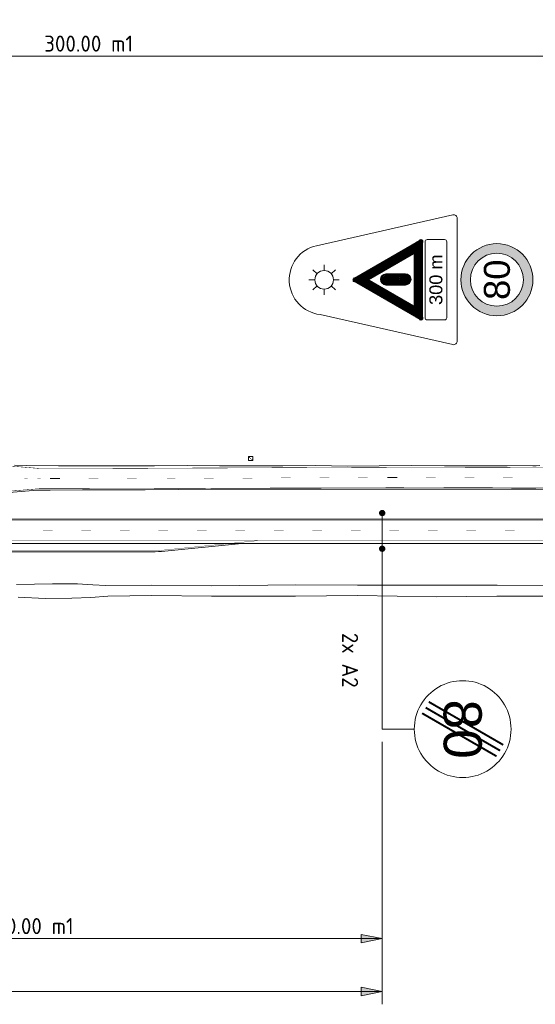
# Model space of a CAD drawing. Header units: metres. Extents: x -699 to 2316, y -1199 to 781.
# Tile 591 of 593: x 1439 to 1600, y 133 to 440. Entities that reach past the tile are written whole.
import ezdxf
from ezdxf.enums import TextEntityAlignment as Align

# ---------------------------------------------------------------- set-up
doc = ezdxf.new("R2010")
doc.units = ezdxf.units.M
doc.header["$PDMODE"] = 1
for name, color, linetype, lineweight in [('B-WA-VH-VERHARDING-G', 252, 'Continuous', 18), ('B-WA-VW-MARKERING-G', 7, 'Continuous', 18), ('B-WA-VW-VERKEERSTEKEN_BORD-G', 7, 'Continuous', 18), ('X-XX-AL-M', 7, 'Continuous', 18), ('X-XX-AL-T25', 7, 'Continuous', 25)]:
    doc.layers.add(name, color=color, linetype=linetype, lineweight=lineweight)
for name, color, linetype, lineweight, true_color in [('N-WA-VW-VERKEERSTEKEN_GEEL', 7, 'Continuous', 5, 0xf7b500), ('N-WA-VW-VERKEERSTEKEN_GRIJS_A', 7, 'Continuous', 5, 0x8e9291), ('N-WA-VW-VERKEERSTEKEN_GROEN', 7, 'Continuous', 5, 0x008351), ('N-WA-VW-VERKEERSTEKEN_ROOD', 7, 'Continuous', 5, 0xbb1e10), ('N-WA-VW-VERKEERSTEKEN_ZWART', 7, 'Continuous', 5, 0x2a292a)]:
    doc.layers.add(name, color=color, linetype=linetype, lineweight=lineweight, true_color=true_color)
doc.styles.add('borden', font='arial.ttf')
doc.styles.add('NLCS-ISO', font='NLCS-ISO.ttf')
doc.styles.add('NLCS-ISO Standaard', font='NLCS-ISO.ttf')
doc.dimstyles.new('NLCS-M2000-T25-Pijl-A', dxfattribs={"dimtxt": 5, "dimasz": 3.75, "dimexe": 4, "dimexo": 4, "dimgap": 1.4, "dimtad": 1, "dimlfac": -1, "dimzin": 0, "dimdsep": 46, "dimtxsty": 'NLCS-ISO Standaard', "dimblk": 'Pijl', "dimblk1": 'Pijl', "dimblk2": 'Pijl', "dimcen": 2.5, "dimdle": 2, "dimclrd": 256, "dimclre": 256, "dimclrt": 256, "dimadec": 0, "dimazin": 0, "dimtfac": 1, "dimtofl": 0, "dimtmove": 0, "dimatfit": 3, "dimldrblk": 'Pijl', "dimfxl": 1, "dimtolj": 1, "dimtzin": 0, "dimlwd": 18, "dimlwe": 18, "dimarcsym": 0})

# ---------------------------------------------------------------- blocks, each defined once
blk = doc.blocks.new('vl_bus')
blk.add_lwpolyline([(0.88, 0), (0, 0), (0, 0.88), (0.88, 0.88)], close=True)
at = {"const_width": 0.0938}
for points in [[(0.26, 0.2, 1), (0.16, 0.2, 1)], [(0.49, 0.44, 1), (0.39, 0.44, 1)], [(0.72, 0.68, 1), (0.62, 0.68, 1)]]:
    blk.add_lwpolyline(points, format="xyb", close=True, dxfattribs=at)
blk = doc.blocks.new('Pijl')
h = blk.add_hatch(color=256)
h.paths.add_polyline_path([(0, 0), (-1.75, 0.352), (-1.75, 0)])
h.paths.add_polyline_path([(-1.75, 0), (-1.75, -0.352), (0, 0)])
for p, q in [((-1.902, 0), (0, 0)), ((0, 0), (-1.75, 0.352)), ((-1.75, 0.352), (-1.75, -0.352)), ((0, 0), (-1.75, -0.352))]:
    blk.add_line(p, q)
blk = doc.blocks.new('*D96')
at = {"layer": 'Defpoints', "color": 0, "transparency": 16777216}
for p in [(1610.77, 428.6), (1610.77, 358.96), (1310.77, 338.96)]:
    blk.add_point(p, dxfattribs=at)
at = {"layer": 'X-XX-AL-M', "lineweight": 18, "transparency": 16777216}
for p, q in [((1310.77, 342.96), (1310.77, 432.6)), ((1610.77, 362.96), (1610.77, 432.6)), ((1314.52, 428.6), (1607.02, 428.6))]:
    blk.add_line(p, q, dxfattribs=at)
at = {"layer": 'X-XX-AL-M', "lineweight": 18, "transparency": 16777216, "xscale": 3.75, "yscale": 3.75, "zscale": 3.75, "rotation": 180}
blk.add_blockref('Pijl', (1310.77, 428.6), dxfattribs=at)
at = {"layer": 'X-XX-AL-M', "lineweight": 18, "transparency": 16777216, "xscale": 3.75, "yscale": 3.75, "zscale": 3.75}
blk.add_blockref('Pijl', (1610.77, 428.6), dxfattribs=at)
at = {"layer": 'X-XX-AL-M', "transparency": 16777216, "insert": (1460.77, 432.5), "char_height": 5, "attachment_point": 5, "style": 'NLCS-ISO Standaard'}
blk.add_mtext('\\A1;300.00 m1', dxfattribs=at)
blk = doc.blocks.new('*D101')
at = {"layer": 'Defpoints', "color": 0, "transparency": 16777216}
for p in [(1252.28, 238.98), (1552.28, 218.98), (1552.28, 137.27)]:
    blk.add_point(p, dxfattribs=at)
at = {"layer": 'X-XX-AL-M', "lineweight": 18, "transparency": 16777216}
for p, q in [((1252.28, 234.98), (1252.28, 133.27)), ((1552.28, 214.98), (1552.28, 133.27)), ((1256.03, 137.27), (1548.53, 137.27))]:
    blk.add_line(p, q, dxfattribs=at)
at = {"layer": 'X-XX-AL-M', "lineweight": 18, "transparency": 16777216, "xscale": 3.75, "yscale": 3.75, "zscale": 3.75, "rotation": 180}
blk.add_blockref('Pijl', (1252.28, 137.27), dxfattribs=at)
at = {"layer": 'X-XX-AL-M', "lineweight": 18, "transparency": 16777216, "xscale": 3.75, "yscale": 3.75, "zscale": 3.75}
blk.add_blockref('Pijl', (1552.28, 137.27), dxfattribs=at)
at = {"layer": 'X-XX-AL-M', "transparency": 16777216, "insert": (1402.28, 141.17), "char_height": 5, "attachment_point": 5, "style": 'NLCS-ISO Standaard'}
blk.add_mtext('\\A1;300.00 m1', dxfattribs=at)
blk = doc.blocks.new('*D102')
at = {"layer": 'Defpoints', "color": 0, "transparency": 16777216}
for p in [(1332.28, 218.98), (1552.28, 218.98), (1552.28, 153.72)]:
    blk.add_point(p, dxfattribs=at)
at = {"layer": 'X-XX-AL-M', "lineweight": 18, "transparency": 16777216}
for p, q in [((1332.28, 214.98), (1332.28, 149.72)), ((1552.28, 214.98), (1552.28, 149.72)), ((1336.03, 153.72), (1548.53, 153.72))]:
    blk.add_line(p, q, dxfattribs=at)
at = {"layer": 'X-XX-AL-M', "lineweight": 18, "transparency": 16777216, "xscale": 3.75, "yscale": 3.75, "zscale": 3.75, "rotation": 180}
blk.add_blockref('Pijl', (1332.28, 153.72), dxfattribs=at)
at = {"layer": 'X-XX-AL-M', "lineweight": 18, "transparency": 16777216, "xscale": 3.75, "yscale": 3.75, "zscale": 3.75}
blk.add_blockref('Pijl', (1552.28, 153.72), dxfattribs=at)
at = {"layer": 'X-XX-AL-M', "transparency": 16777216, "insert": (1442.28, 157.62), "char_height": 5, "attachment_point": 5, "style": 'NLCS-ISO Standaard'}
blk.add_mtext('\\A1;220.00 m1', dxfattribs=at)

msp = doc.modelspace()

# ---------------------------------------------------------------- hatches: boundary and pattern name
at = {"layer": 'B-WA-VW-VERKEERSTEKEN_BORD-G'}
h = msp.add_hatch(color=256, dxfattribs=at)
edge = h.paths.add_edge_path()
edge.add_arc((1552.28, 286.2796), 1, 226.298352, 586.298352)
h = msp.add_hatch(color=256, dxfattribs=at)
edge = h.paths.add_edge_path()
edge.add_arc((1552.28, 275.1635), 1, 226.298352, 586.298352)
at = {"layer": 'N-WA-VW-VERKEERSTEKEN_ROOD'}
h = msp.add_hatch(color=256, dxfattribs=at)
edge = h.paths.add_edge_path()
edge.add_arc((1588.0331, 358.961), 11.2324, 0, 360)
edge = h.paths.add_edge_path(flags=17)
edge.add_arc((1588.0331, 358.961), 8.2475, 0, 360)

# ---------------------------------------------------------------- linework, layer by layer
at = {"layer": 'B-WA-VH-VERHARDING-G', "flags": 128}
for points in [[(1444.7529, 293.431), (1405.7844, 290.2416), (1292.9633, 290.3147)], [(1292.9613, 284.3347), (1773.8025, 284.3347)], [(1773.8025, 276.8347), (1324.7222, 276.8347)]]:
    msp.add_lwpolyline(points, dxfattribs=at)
msp.add_lwpolyline([(1508.4934, 276.8347), (1484.4785, 274.4332, -0.02492232), (1480.4984, 274.2347), (1392.4934, 274.2347, 0.06820824), (1381.7312, 272.7597, -0.06820824), (1370.969, 271.2847)], format="xyb", dxfattribs=at)
at = {"layer": 'B-WA-VH-VERHARDING-G'}
for points in [[(1601.4107, 301.0643, -1.907), (1591.2663, 301.024, -1.924), (1581.059, 300.9815, -1.934), (1571.7332, 301.0219, -1.935), (1561.5244, 301.043, -1.886), (1551.3496, 300.9694, -1.912), (1541.3946, 300.9334, -1.927), (1531.593, 301.0578, -1.899), (1521.3235, 301.0139, -1.899), (1511.5884, 301.0139, -1.88), (1501.538, 301.0068, -1.856), (1491.5491, 301.064, -1.853), (1481.3417, 301.0215, -1.85), (1471.3564, 300.9522, -1.851), (1461.2727, 301.0392, -1.845), (1451.3481, 301.0349, -1.848), (1441.4173, 301.121, -1.847), (1437.6232, 301.1948, -1.8416)], [(1672.5915, 293.7304, -1.926), (1588.8184, 293.6905, -1.927), (1588.8184, 293.6905, -1.927), (1588.8184, 293.6905, -1.927), (1588.8184, 293.6905, -1.927), (1588.8184, 293.6905, -1.927), (1588.8184, 293.6905, -1.927), (1588.8184, 293.6905, -1.927), (1588.8184, 293.6905, -1.927), (1588.8184, 293.6905, -1.927), (1588.8184, 293.6905, -1.927), (1588.8184, 293.6905, -1.927), (1588.8184, 293.6905, -1.927), (1578.6725, 293.7123, -1.917), (1568.6836, 293.7696, -1.941), (1558.477, 293.7278, -1.915), (1548.4266, 293.7207, -1.911), (1538.7848, 293.7532, -1.917), (1528.6085, 293.7433, -1.926), (1518.4323, 293.7333, -1.908), (1508.4144, 293.6951, -1.9), (1498.8052, 293.698, -1.843), (1488.8191, 293.6294, -1.9), (1478.3919, 293.5508, -1.913), (1468.7522, 293.5219, -1.916), (1458.8284, 293.5169, -1.897), (1448.7787, 293.4469, -1.911), (1444.7529, 293.431, -1.9006)], [(1438.2522, 264.0765, -2.823), (1449.4955, 264.1899, -2.739), (1457.3095, 264.2609, -2.761), (1462.0209, 263.9079, -2.836), (1466.162, 263.7542, -2.859), (1480.4467, 263.8658, -2.908), (1499.0533, 263.6509, -2.911), (1525.3228, 263.928, -2.968), (1544.5624, 263.869, -2.939), (1569.4605, 263.7967, -2.905), (1588.1314, 263.8662, -2.912), (1616.9916, 263.7423, -2.886)], [(1616.9793, 260.4426, -2.897), (1588.0685, 260.3991, -2.931), (1569.3302, 260.1866, -2.956), (1544.5523, 260.5686, -2.909), (1525.2253, 260.4247, -2.914), (1499.0517, 260.3507, -2.855), (1480.4395, 260.5654, -2.876), (1466.7322, 260.4429, -2.812), (1461.4021, 260.0038, -2.752), (1455.5724, 259.7656, -2.785), (1447.1929, 259.6818, -2.786), (1438.8384, 260.0582, -2.774)]]:
    msp.add_polyline3d(points, dxfattribs=at)
at = {"layer": 'B-WA-VW-MARKERING-G', "color": 252, "const_width": 0.15, "flags": 128}
for points in [[(1445.7753, 300.1406), (1405.7775, 303.4666), (1302.6162, 303.5335)], [(1455.7661, 300.136), (1555.7654, 300.555)], [(1773.8025, 300.6567), (1771.5066, 300.6552), (1761.5065, 300.6761), (1751.5067, 300.68), (1741.507, 300.6536), (1731.5069, 300.6441), (1721.5072, 300.6466), (1711.5064, 300.6625), (1701.5065, 300.646), (1691.5066, 300.6251), (1679.6013, 300.6326), (1669.6015, 300.6089), (1659.6015, 300.5952), (1649.4643, 300.736), (1641.5083, 300.6901), (1631.5082, 300.5547), (1621.498, 300.5506), (1609.4875, 300.5549), (1599.609, 300.6076), (1589.6099, 300.5239), (1579.6098, 300.5433), (1569.609, 300.5621), (1559.6088, 300.554), (1555.7654, 300.555)], [(1455.7661, 300.136), (1445.7661, 300.1414)], [(1455.7806, 293.886), (1445.7806, 293.8914)], [(1555.7802, 294.1734), (1455.7806, 293.886)], [(1555.7802, 294.1734), (1565.6484, 294.1527), (1575.6483, 294.1764), (1585.6479, 294.1767), (1596.024, 294.0745)], [(1596.024, 294.0745), (1605.6484, 294.1526), (1615.6481, 294.2137), (1625.6486, 294.2091), (1635.6483, 294.2065), (1645.648, 294.2026), (1655.6481, 294.2149), (1665.6482, 294.1912), (1670.1532, 294.2735)], [(1304.2908, 277.7097), (1773.8025, 277.7097)]]:
    msp.add_lwpolyline(points, dxfattribs=at)
at = {"layer": 'B-WA-VW-MARKERING-G', "color": 252}
for points in [[(1448.7613, 297.0148), (1451.7613, 297.0132)], [(1553.979, 297.3067), (1556.979, 297.3097)]]:
    msp.add_lwpolyline(points, dxfattribs=at)
at = {"layer": 'B-WA-VW-MARKERING-G', "color": 252, "flags": 128}
msp.add_lwpolyline([(1445.7806, 293.8914, 0.15, 0.15, 0), (1405.7692, 290.6166, 0.15, 0.15, 0), (1292.9635, 290.6897, 0.15, 0.15, 1.00032427), (1292.9613, 283.9597, 0.15, 0.15, 0), (1773.8025, 283.9597, 0.15, 0.15, 0)], format="xyseb", dxfattribs=at)
at = {"layer": 'B-WA-VW-MARKERING-G', "color": 252, "const_width": 0.1, "flags": 128}
msp.add_lwpolyline([(1513.7259, 277.7097), (1484.4437, 274.7815, -0.02492232), (1480.4984, 274.5847), (1392.4934, 274.5847, 0.06820824), (1381.6371, 273.0968, -0.04618088), (1374.4466, 271.7875)], format="xyb", dxfattribs=at)
at = {"layer": 'B-WA-VW-MARKERING-G', "color": 252}
for points in [[(1440.7613, 297.0691), (1440.7613, 296.9691), (1441.7613, 297.0686), (1441.7613, 296.9686)], [(1444.7613, 297.067), (1444.7613, 296.967), (1445.7613, 297.0664), (1445.7613, 296.9664)], [(1448.7613, 297.0648), (1448.7613, 296.9648), (1451.7613, 297.0632), (1451.7613, 296.9632)], [(1460.7611, 297.0759), (1460.7614, 296.9759), (1463.7611, 297.0848), (1463.7614, 296.9848)], [(1472.7611, 297.1116), (1472.7614, 297.0116), (1475.7611, 297.1205), (1475.7614, 297.0205)], [(1484.761, 297.1473), (1484.7613, 297.0473), (1487.761, 297.1562), (1487.7613, 297.0562)], [(1496.761, 297.183), (1496.7613, 297.083), (1499.761, 297.1919), (1499.7612, 297.0919)], [(1508.7609, 297.2186), (1508.7612, 297.1186), (1511.7609, 297.2276), (1511.7612, 297.1276)], [(1520.7609, 297.2543), (1520.7612, 297.1543), (1523.7608, 297.2633), (1523.7611, 297.1633)], [(1532.7608, 297.29), (1532.7611, 297.19), (1535.7608, 297.299), (1535.7611, 297.199)], [(1544.7608, 297.3257), (1544.7611, 297.2257), (1547.7607, 297.3347), (1547.761, 297.2347)], [(1553.979, 297.3567), (1553.9791, 297.2567), (1556.979, 297.3597), (1556.9791, 297.2597)], [(1565.979, 297.3689), (1565.9791, 297.2689), (1568.979, 297.3719), (1568.9791, 297.2719)], [(1577.979, 297.381), (1577.9791, 297.281), (1580.979, 297.3841), (1580.9791, 297.2841)], [(1589.979, 297.3773), (1589.979, 297.2773), (1592.979, 297.3748), (1592.979, 297.2748)], [(1446.53, 280.8847), (1446.53, 280.7847), (1449.53, 280.8847), (1449.53, 280.7847)], [(1458.53, 280.8847), (1458.53, 280.7847), (1461.53, 280.8847), (1461.53, 280.7847)], [(1470.53, 280.8847), (1470.53, 280.7847), (1473.53, 280.8847), (1473.53, 280.7847)], [(1482.53, 280.8847), (1482.53, 280.7847), (1485.53, 280.8847), (1485.53, 280.7847)], [(1494.53, 280.8847), (1494.53, 280.7847), (1497.53, 280.8847), (1497.53, 280.7847)], [(1506.53, 280.8847), (1506.53, 280.7847), (1509.53, 280.8847), (1509.53, 280.7847)], [(1518.53, 280.8847), (1518.53, 280.7847), (1521.53, 280.8847), (1521.53, 280.7847)], [(1530.53, 280.8847), (1530.53, 280.7847), (1533.53, 280.8847), (1533.53, 280.7847)], [(1542.53, 280.8847), (1542.53, 280.7847), (1545.53, 280.8847), (1545.53, 280.7847)], [(1554.53, 280.8847), (1554.53, 280.7847), (1557.53, 280.8847), (1557.53, 280.7847)], [(1566.53, 280.8847), (1566.53, 280.7847), (1569.53, 280.8847), (1569.53, 280.7847)], [(1578.53, 280.8847), (1578.53, 280.7847), (1581.53, 280.8847), (1581.53, 280.7847)], [(1590.53, 280.8847), (1590.53, 280.7847), (1593.53, 280.8847), (1593.53, 280.7847)]]:
    msp.add_trace(points, dxfattribs=at)
at = {"layer": 'B-WA-VW-VERKEERSTEKEN_BORD-G'}
for p, q in [((1552.28, 286.2796), (1552.28, 218.977)), ((1552.28, 218.977), (1562.28, 218.977))]:
    msp.add_line(p, q, dxfattribs=at)
at = {"layer": 'N-WA-VW-VERKEERSTEKEN_GEEL', "const_width": 0.45}
msp.add_lwpolyline([(1556.5475, 358.0597, -1.00002673), (1556.5475, 360.074, -0.99999968), (1556.5475, 358.0597, -0.99999968)], format="xyb", dxfattribs=at)
at = {"layer": 'N-WA-VW-VERKEERSTEKEN_GEEL'}
for points in [[(1555.6289, 359.0313), (1556.1152, 358.2163), (1556.102, 360.0184), (1557.0758, 358.2692)], [(1556.102, 360.0184), (1557.0758, 358.2692), (1557.1541, 359.9125), (1557.5225, 359.2817)]]:
    msp.add_solid(points, dxfattribs=at)
at = {"layer": 'N-WA-VW-VERKEERSTEKEN_GROEN'}
msp.add_lwpolyline([(1559.5259, 360.299), (1559.7657, 360.2757), (1559.9969, 360.2058), (1560.2106, 360.0925), (1560.3978, 359.9387), (1560.5516, 359.7515), (1560.6649, 359.5378), (1560.7348, 359.3065), (1560.7581, 359.0668), (1560.7348, 358.8271), (1560.6649, 358.5959), (1560.5516, 358.3822), (1560.3978, 358.1949), (1560.2106, 358.0412), (1559.9969, 357.9278), (1559.7657, 357.858), (1559.5259, 357.8347), (1559.2862, 357.858), (1559.055, 357.9278), (1558.8413, 358.0412), (1558.6541, 358.1949), (1558.5003, 358.3822), (1558.3869, 358.5959), (1558.3171, 358.8271), (1558.2938, 359.0668), (1558.3171, 359.3065), (1558.3869, 359.5378), (1558.5003, 359.7515), (1558.6541, 359.9387), (1558.8413, 360.0925), (1559.055, 360.2058), (1559.2862, 360.2757), (1559.5259, 360.299)], close=True, dxfattribs=at)
at = {"layer": 'N-WA-VW-VERKEERSTEKEN_GROEN', "const_width": 0.45}
msp.add_lwpolyline([(1559.5263, 358.0597, -1.00002673), (1559.5263, 360.074, -0.99999968), (1559.5263, 358.0597, -0.99999968)], format="xyb", dxfattribs=at)
at = {"layer": 'N-WA-VW-VERKEERSTEKEN_GROEN'}
for points in [[(1558.6077, 359.0313), (1559.0941, 358.2163), (1559.0809, 360.0184), (1560.0547, 358.2692)], [(1559.0809, 360.0184), (1560.0547, 358.2692), (1560.133, 359.9125), (1560.5014, 359.2817)]]:
    msp.add_solid(points, dxfattribs=at)
at = {"layer": 'N-WA-VW-VERKEERSTEKEN_ROOD'}
for p, q in [((1563.8912, 371.3303), (1564.0715, 371.4059)), ((1563.8912, 371.3303), (1564.0715, 371.4059)), ((1564.0712, 371.4059), (1563.8922, 371.3303)), ((1564.0712, 371.4059), (1563.8922, 371.3303)), ((1564.0813, 371.4249), (1563.9019, 371.3518)), ((1564.0813, 371.4249), (1563.9019, 371.3518)), ((1564.2643, 371.4311), (1564.0712, 371.4059)), ((1564.2643, 371.4311), (1564.0712, 371.4059)), ((1564.0715, 371.4059), (1564.2648, 371.4311)), ((1564.0715, 371.4059), (1564.2648, 371.4311)), ((1564.2744, 371.448), (1564.0813, 371.4249)), ((1564.2744, 371.448), (1564.0813, 371.4249)), ((1564.4577, 371.4061), (1564.2643, 371.4311)), ((1564.4577, 371.4061), (1564.2643, 371.4311)), ((1564.2648, 371.4311), (1564.4578, 371.4062)), ((1564.2648, 371.4311), (1564.4578, 371.4062)), ((1564.4676, 371.4212), (1564.2744, 371.448)), ((1564.4676, 371.4212), (1564.2744, 371.448)), ((1564.4578, 371.4062), (1564.6374, 371.3313)), ((1564.4578, 371.4062), (1564.6374, 371.3313)), ((1564.6467, 371.3448), (1564.4676, 371.4212)), ((1564.6467, 371.3448), (1564.4676, 371.4212)), ((1564.6374, 371.3313), (1564.7921, 371.213)), ((1564.6374, 371.3313), (1564.7921, 371.213)), ((1564.7921, 371.2124), (1564.6374, 371.3308)), ((1564.7921, 371.2124), (1564.6374, 371.3308)), ((1564.8004, 371.2255), (1564.6467, 371.3448)), ((1564.8004, 371.2255), (1564.6467, 371.3448)), ((1564.7921, 371.213), (1564.9102, 371.058)), ((1564.7921, 371.213), (1564.9102, 371.058)), ((1564.9102, 371.058), (1564.7921, 371.2124)), ((1564.9102, 371.058), (1564.7921, 371.2124)), ((1564.9175, 371.0702), (1564.8004, 371.2255)), ((1564.9175, 371.0702), (1564.8004, 371.2255)), ((1564.9851, 370.8785), (1564.9102, 371.058)), ((1564.9102, 371.058), (1564.9851, 370.878)), ((1564.9102, 371.058), (1564.9851, 370.878)), ((1564.9851, 370.8785), (1564.9102, 371.058)), ((1564.9909, 370.8901), (1564.9175, 371.0702)), ((1564.9909, 370.8901), (1564.9175, 371.0702)), ((1565.0101, 370.6849), (1564.9851, 370.8785)), ((1565.0101, 370.6849), (1564.9851, 370.8785)), ((1564.9851, 370.878), (1565.0101, 370.6849)), ((1564.9851, 370.878), (1565.0101, 370.6849)), ((1565.014, 370.6963), (1564.9909, 370.8901)), ((1565.014, 370.6963), (1564.9909, 370.8901)), ((1543.1575, 358.9294), (1543.1824, 359.1225)), ((1543.1575, 358.9294), (1543.1824, 359.1225)), ((1543.1823, 358.7364), (1543.1575, 358.9294)), ((1543.1823, 358.7364), (1543.1575, 358.9294)), ((1543.2573, 359.3025), (1543.3752, 359.4573)), ((1543.2573, 359.3025), (1543.3752, 359.4573)), ((1543.3752, 359.4573), (1543.5291, 359.5748)), ((1543.3752, 359.4573), (1543.5291, 359.5748)), ((1543.2568, 358.5567), (1543.1823, 358.7364)), ((1543.2568, 358.5567), (1543.1823, 358.7364)), ((1543.3748, 358.4021), (1543.2568, 358.5567)), ((1543.3748, 358.4021), (1543.2568, 358.5567)), ((1543.5301, 358.284), (1543.3748, 358.4021)), ((1543.5301, 358.284), (1543.3748, 358.4021)), ((1564.7921, 346.6464), (1564.6374, 346.528)), ((1564.7921, 346.6464), (1564.6374, 346.528)), ((1564.8004, 346.6332), (1564.6467, 346.514)), ((1564.8004, 346.6332), (1564.6467, 346.514)), ((1564.9102, 346.8008), (1564.7921, 346.6464)), ((1564.9102, 346.8008), (1564.7921, 346.6464)), ((1564.9175, 346.7886), (1564.8004, 346.6332)), ((1564.9175, 346.7886), (1564.8004, 346.6332)), ((1564.9851, 346.9803), (1564.9102, 346.8008)), ((1564.9851, 346.9803), (1564.9102, 346.8008)), ((1564.9909, 346.9687), (1564.9175, 346.7886)), ((1564.9909, 346.9687), (1564.9175, 346.7886)), ((1565.0101, 347.1739), (1564.9851, 346.9803)), ((1565.0101, 347.1739), (1564.9851, 346.9803)), ((1565.014, 347.1625), (1564.9909, 346.9687)), ((1565.014, 347.1625), (1564.9909, 346.9687)), ((1564.0712, 346.4528), (1563.8922, 346.5285)), ((1564.0712, 346.4528), (1563.8922, 346.5285)), ((1564.0813, 346.4339), (1563.9019, 346.5069)), ((1564.0813, 346.4339), (1563.9019, 346.5069)), ((1564.2643, 346.4276), (1564.0712, 346.4528)), ((1564.2643, 346.4276), (1564.0712, 346.4528)), ((1564.2744, 346.4108), (1564.0813, 346.4339)), ((1564.2744, 346.4108), (1564.0813, 346.4339)), ((1564.4577, 346.4527), (1564.2643, 346.4276)), ((1564.4577, 346.4527), (1564.2643, 346.4276)), ((1564.4676, 346.4375), (1564.2744, 346.4108)), ((1564.4676, 346.4375), (1564.2744, 346.4108)), ((1564.6374, 346.528), (1564.4577, 346.4527)), ((1564.6374, 346.528), (1564.4577, 346.4527)), ((1564.6467, 346.514), (1564.4676, 346.4375)), ((1564.6467, 346.514), (1564.4676, 346.4375))]:
    msp.add_line(p, q, dxfattribs=at)
at = {"layer": 'N-WA-VW-VERKEERSTEKEN_ROOD', "const_width": 0.45}
for points in [[(1564.789, 370.6949, 0.56703093), (1564.0096, 371.1543, 0.56703093)], [(1564.789, 370.6949, 0.56703093), (1564.0096, 371.1543, 0.56703093)], [(1543.6455, 358.4771, -0.56703093), (1543.6448, 359.3818, -0.56703093)], [(1543.6455, 358.4771, -0.56703093), (1543.6448, 359.3818, -0.56703093)], [(1553.5432, 358.0597, -1.00002673), (1553.5432, 360.074, -0.99999968), (1553.5432, 358.0597, -0.99999968)], [(1564.789, 347.1639, -0.56703093), (1564.0096, 346.7045, -0.56703093)], [(1564.789, 347.1639, -0.56703093), (1564.0096, 346.7045, -0.56703093)]]:
    msp.add_lwpolyline(points, format="xyb", dxfattribs=at)
at = {"layer": 'N-WA-VW-VERKEERSTEKEN_ROOD', "const_width": 2.97}
for points in [[(1545.3818, 358.9297), (1563.5251, 369.4042)], [(1545.3818, 358.9297), (1563.5251, 369.4042)], [(1563.5251, 369.4042), (1563.5251, 349.8107)], [(1563.5251, 369.4042), (1563.5251, 349.8107)], [(1563.175, 348.6573), (1545.3818, 358.9297)], [(1563.175, 348.6573), (1545.3818, 358.9297)]]:
    msp.add_lwpolyline(points, dxfattribs=at)
at = {"layer": 'N-WA-VW-VERKEERSTEKEN_ROOD'}
msp.add_lwpolyline([(1564.2635, 369.9334), (1564.2656, 369.9337), (1564.2673, 369.9334)], dxfattribs=at)
msp.add_lwpolyline([(1564.2635, 369.9334), (1564.2656, 369.9337), (1564.2673, 369.9334)], dxfattribs=at)
msp.add_lwpolyline([(1564.2635, 369.9334), (1564.2656, 369.9337), (1564.2673, 369.9334)], dxfattribs=at)
msp.add_lwpolyline([(1564.2635, 369.9334), (1564.2656, 369.9337), (1564.2673, 369.9334)], dxfattribs=at)
for radius in [11.2324, 8.2475]:
    msp.add_circle((1588.0331, 358.961), radius, dxfattribs=at)
for points in [[(1563.9097, 371.355), (1562.7734, 370.7126), (1564.0126, 371.1559), (1563.5183, 369.4184)], [(1563.9097, 371.355), (1562.7734, 370.7126), (1564.0126, 371.1559), (1563.5183, 369.4184)], [(1564.7988, 370.6805), (1564.0338, 371.2163), (1563.4703, 369.3359)], [(1564.7988, 370.6805), (1564.0338, 371.2163), (1563.4703, 369.3359)], [(1562.4523, 370.499), (1562.798, 370.7265), (1563.5251, 368.0481), (1563.5751, 369.4419)], [(1562.4523, 370.499), (1562.798, 370.7265), (1563.5251, 368.0481), (1563.5751, 369.4419)], [(1565.0022, 369.2777), (1565.0108, 370.7231), (1563.5184, 369.4279), (1564.7815, 370.7798)], [(1565.0022, 369.2777), (1565.0108, 370.7231), (1563.5184, 369.4279), (1564.7815, 370.7798)], [(1563.58, 369.4468), (1563.5251, 368.0481), (1565.0023, 369.2994), (1565.0101, 368.0136)], [(1563.58, 369.4468), (1563.5251, 368.0481), (1565.0023, 369.2994), (1565.0101, 368.0136)], [(1544.7587, 357.5747), (1543.5086, 358.3003), (1545.3818, 358.9297), (1543.576, 358.5266)], [(1544.7587, 357.5747), (1543.5086, 358.3003), (1545.3818, 358.9297), (1543.576, 358.5266)], [(1543.5225, 359.5698), (1544.6524, 360.2233), (1543.6419, 359.3801), (1545.3901, 358.9249)], [(1543.5225, 359.5698), (1544.6524, 360.2233), (1543.6419, 359.3801), (1545.3901, 358.9249)], [(1543.6529, 358.4613), (1543.579, 359.3924), (1545.4855, 358.9244)], [(1543.6529, 358.4613), (1543.579, 359.3924), (1545.4855, 358.9244)], [(1552.6246, 359.0313), (1553.111, 358.2163), (1553.0977, 360.0184), (1554.0716, 358.2692)], [(1553.0977, 360.0184), (1554.0716, 358.2692), (1554.1499, 359.9125), (1554.5183, 359.2817)], [(1562.4523, 347.3598), (1562.798, 347.1323), (1563.5251, 349.8107), (1563.5751, 348.4169)], [(1562.4523, 347.3598), (1562.798, 347.1323), (1563.5251, 349.8107), (1563.5751, 348.4169)], [(1563.58, 348.4119), (1563.5251, 349.8107), (1565.0023, 348.5594), (1565.0101, 349.8452)], [(1563.58, 348.4119), (1563.5251, 349.8107), (1565.0023, 348.5594), (1565.0101, 349.8452)], [(1563.9097, 346.5038), (1562.7734, 347.1462), (1564.0126, 346.7029), (1563.5183, 348.4404)], [(1563.9097, 346.5038), (1562.7734, 347.1462), (1564.0126, 346.7029), (1563.5183, 348.4404)], [(1564.7988, 347.1783), (1564.0338, 346.6424), (1563.4703, 348.5229)], [(1564.7988, 347.1783), (1564.0338, 346.6424), (1563.4703, 348.5229)], [(1565.0022, 348.581), (1565.0108, 347.1356), (1563.5184, 348.4308), (1564.7815, 347.079)], [(1565.0022, 348.581), (1565.0108, 347.1356), (1563.5184, 348.4308), (1564.7815, 347.079)]]:
    msp.add_solid(points, dxfattribs=at)
at = {"layer": 'N-WA-VW-VERKEERSTEKEN_ZWART'}
for p, q in [((1563.8912, 371.3303), (1564.0715, 371.4059)), ((1564.0712, 371.4059), (1563.8922, 371.3303)), ((1564.0813, 371.4249), (1563.9019, 371.3518)), ((1564.2643, 371.4311), (1564.0712, 371.4059)), ((1564.0715, 371.4059), (1564.2648, 371.4311)), ((1564.2744, 371.448), (1564.0813, 371.4249)), ((1564.4577, 371.4061), (1564.2643, 371.4311)), ((1564.2648, 371.4311), (1564.4578, 371.4062)), ((1564.4676, 371.4212), (1564.2744, 371.448)), ((1564.4578, 371.4062), (1564.6374, 371.3313)), ((1564.6467, 371.3448), (1564.4676, 371.4212)), ((1564.6374, 371.3313), (1564.7921, 371.213)), ((1564.7921, 371.2124), (1564.6374, 371.3308)), ((1564.8004, 371.2255), (1564.6467, 371.3448)), ((1564.7921, 371.213), (1564.9102, 371.058)), ((1564.9102, 371.058), (1564.7921, 371.2124)), ((1564.9175, 371.0702), (1564.8004, 371.2255)), ((1564.9102, 371.058), (1564.9851, 370.878)), ((1564.9851, 370.8785), (1564.9102, 371.058)), ((1564.9909, 370.8901), (1564.9175, 371.0702)), ((1565.0101, 370.6849), (1564.9851, 370.8785)), ((1564.9851, 370.878), (1565.0101, 370.6849)), ((1565.014, 370.6963), (1564.9909, 370.8901)), ((1531.9884, 360.8151), (1530.6077, 362.0204)), ((1534.1484, 361.8243), (1534.1484, 363.6434)), ((1536.3755, 360.8222), (1537.7624, 362.0204)), ((1529.4574, 358.9297), (1531.2902, 358.9297)), ((1537.0799, 358.9297), (1538.9126, 358.9297)), ((1543.1575, 358.9294), (1543.1824, 359.1225)), ((1543.1823, 358.7364), (1543.1575, 358.9294)), ((1543.2573, 359.3025), (1543.3752, 359.4573)), ((1543.3752, 359.4573), (1543.5291, 359.5748)), ((1531.9945, 357.0372), (1530.6077, 355.839)), ((1534.1484, 356.0351), (1534.1484, 354.216)), ((1536.3755, 357.0372), (1537.7624, 355.839)), ((1543.2568, 358.5567), (1543.1823, 358.7364)), ((1543.3748, 358.4021), (1543.2568, 358.5567)), ((1543.5301, 358.284), (1543.3748, 358.4021)), ((1564.7921, 346.6464), (1564.6374, 346.528)), ((1564.8004, 346.6332), (1564.6467, 346.514)), ((1564.9102, 346.8008), (1564.7921, 346.6464)), ((1564.9175, 346.7886), (1564.8004, 346.6332)), ((1564.9851, 346.9803), (1564.9102, 346.8008)), ((1564.9909, 346.9687), (1564.9175, 346.7886)), ((1565.0101, 347.1739), (1564.9851, 346.9803)), ((1565.014, 347.1625), (1564.9909, 346.9687)), ((1564.0712, 346.4528), (1563.8922, 346.5285)), ((1564.0813, 346.4339), (1563.9019, 346.5069)), ((1564.2643, 346.4276), (1564.0712, 346.4528)), ((1564.2744, 346.4108), (1564.0813, 346.4339)), ((1564.4577, 346.4527), (1564.2643, 346.4276)), ((1564.4676, 346.4375), (1564.2744, 346.4108)), ((1564.6374, 346.528), (1564.4577, 346.4527)), ((1564.6467, 346.514), (1564.4676, 346.4375))]:
    msp.add_line(p, q, dxfattribs=at)
at = {"layer": 'N-WA-VW-VERKEERSTEKEN_ZWART', "flags": 128}
for points in [[(1532.9203, 348.115), (1574.3026, 338.7574, 0.48095429), (1575.6757, 339.8547), (1575.6757, 378.0673, 0.48095429), (1574.3026, 379.1646), (1531.7835, 369.55, 0.8434828)], [(1566.3063, 371.4603, 0.41421356), (1565.6313, 370.7853), (1565.6313, 347.1367, 0.41421356), (1566.3063, 346.4617), (1571.7063, 346.4617, 0.41421356), (1572.3813, 347.1367), (1572.3813, 370.7853, 0.41421356), (1571.7063, 371.4603)]]:
    msp.add_lwpolyline(points, format="xyb", close=True, dxfattribs=at)
at = {"layer": 'N-WA-VW-VERKEERSTEKEN_ZWART', "const_width": 0.45}
for points in [[(1564.789, 370.6949, 0.56703093), (1564.0096, 371.1543, 0.56703093)], [(1543.6455, 358.4771, -0.56703093), (1543.6448, 359.3818, -0.56703093)], [(1564.789, 347.1639, -0.56703093), (1564.0096, 346.7045, -0.56703093)]]:
    msp.add_lwpolyline(points, format="xyb", dxfattribs=at)
at = {"layer": 'N-WA-VW-VERKEERSTEKEN_ZWART'}
for points, const_width in [([(1545.3818, 358.9297), (1563.5251, 369.4042)], 2.97), ([(1563.5251, 369.4042), (1563.5251, 349.8107)], 2.97), ([(1563.175, 348.6573), (1545.3818, 358.9297)], 2.97), ([(1590.0159, 214.0743), (1566.7953, 227.481)], 0.6138), ([(1587.9364, 210.5241), (1564.7158, 223.9308)], 0.6138), ([(1589.0433, 212.2794), (1565.8227, 225.6861)], 0.6138)]:
    msp.add_lwpolyline(points, dxfattribs=dict(at, const_width=const_width))
msp.add_lwpolyline([(1564.2635, 369.9334), (1564.2656, 369.9337), (1564.2673, 369.9334)], dxfattribs=at)
msp.add_lwpolyline([(1564.2635, 369.9334), (1564.2656, 369.9337), (1564.2673, 369.9334)], dxfattribs=at)
at = {"layer": 'N-WA-VW-VERKEERSTEKEN_ZWART', "const_width": 0.36}
msp.add_lwpolyline([(1559.5261, 357.4855), (1553.3799, 357.494, -0.90152089), (1553.3799, 360.6396), (1559.5261, 360.6481, -0.99990413)], format="xyb", close=True, dxfattribs=at)
at = {"layer": 'N-WA-VW-VERKEERSTEKEN_ZWART'}
for points in [[(1559.5259, 357.3055), (1553.3707, 357.314, -0.90639329), (1553.3707, 360.8196), (1559.5259, 360.8281, -0.9999813), (1559.5259, 357.3055, 1.19907437)], [(1562.2798, 218.9771, -1.00003505), (1592.4548, 218.9771, -1.00019504), (1562.28, 218.9828, 0.25922128)]]:
    msp.add_lwpolyline(points, format="xyb", dxfattribs=at)
at = {"layer": 'N-WA-VW-VERKEERSTEKEN_ZWART', "const_width": 0.18}
for points in [[(1553.5355, 360.4015), (1553.7927, 360.3765), (1554.0409, 360.3016), (1554.2703, 360.1799), (1554.4713, 360.0148), (1554.6364, 359.8138), (1554.7581, 359.5843), (1554.8331, 359.3362), (1554.8581, 359.0789), (1554.8331, 358.8217), (1554.7581, 358.5736), (1554.6364, 358.3441), (1554.4713, 358.1431), (1554.2703, 357.978), (1554.0409, 357.8563), (1553.7927, 357.7814), (1553.5355, 357.7564), (1553.2782, 357.7814), (1553.0301, 357.8563), (1552.8007, 357.978), (1552.5996, 358.1431), (1552.4346, 358.3441), (1552.3129, 358.5736), (1552.2379, 358.8217), (1552.2129, 359.0789), (1552.2379, 359.3362), (1552.3129, 359.5843), (1552.4346, 359.8138), (1552.5996, 360.0148), (1552.8007, 360.1799), (1553.0301, 360.3016), (1553.2782, 360.3765)], [(1556.5559, 360.4015), (1556.8131, 360.3765), (1557.0613, 360.3016), (1557.2907, 360.1799), (1557.4917, 360.0148), (1557.6568, 359.8138), (1557.7785, 359.5843), (1557.8535, 359.3362), (1557.8785, 359.0789), (1557.8535, 358.8217), (1557.7785, 358.5736), (1557.6568, 358.3441), (1557.4917, 358.1431), (1557.2907, 357.978), (1557.0613, 357.8563), (1556.8131, 357.7814), (1556.5559, 357.7564), (1556.2986, 357.7814), (1556.0505, 357.8563), (1555.8211, 357.978), (1555.6201, 358.1431), (1555.455, 358.3441), (1555.3333, 358.5736), (1555.2583, 358.8217), (1555.2333, 359.0789), (1555.2583, 359.3362), (1555.3333, 359.5843), (1555.455, 359.8138), (1555.6201, 360.0148), (1555.8211, 360.1799), (1556.0505, 360.3016), (1556.2986, 360.3765)], [(1559.5259, 360.3894), (1559.7832, 360.3644), (1560.0313, 360.2894), (1560.2607, 360.1678), (1560.4618, 360.0026), (1560.6268, 359.8016), (1560.7486, 359.5722), (1560.8235, 359.3241), (1560.8485, 359.0668), (1560.8235, 358.8096), (1560.7486, 358.5614), (1560.6268, 358.332), (1560.4618, 358.131), (1560.2607, 357.9659), (1560.0313, 357.8442), (1559.7832, 357.7692), (1559.5259, 357.7442), (1559.2687, 357.7692), (1559.0206, 357.8442), (1558.7911, 357.9659), (1558.5901, 358.131), (1558.425, 358.332), (1558.3033, 358.5615), (1558.2284, 358.8096), (1558.2034, 359.0668), (1558.2284, 359.3241), (1558.3033, 359.5722), (1558.425, 359.8016), (1558.5901, 360.0027), (1558.7911, 360.1678), (1559.0206, 360.2894), (1559.2687, 360.3644)]]:
    msp.add_lwpolyline(points, close=True, dxfattribs=at)
at = {"layer": 'N-WA-VW-VERKEERSTEKEN_ZWART'}
msp.add_circle((1534.185, 358.9297), 2.8948, dxfattribs=at)
for points in [[(1563.9097, 371.355), (1562.7734, 370.7126), (1564.0126, 371.1559), (1563.5183, 369.4184)], [(1564.7988, 370.6805), (1564.0338, 371.2163), (1563.4703, 369.3359)], [(1562.4523, 370.499), (1562.798, 370.7265), (1563.5251, 368.0481), (1563.5751, 369.4419)], [(1565.0022, 369.2777), (1565.0108, 370.7231), (1563.5184, 369.4279), (1564.7815, 370.7798)], [(1563.58, 369.4468), (1563.5251, 368.0481), (1565.0023, 369.2994), (1565.0101, 368.0136)], [(1544.7587, 357.5747), (1543.5086, 358.3003), (1545.3818, 358.9297), (1543.576, 358.5266)], [(1543.5225, 359.5698), (1544.6524, 360.2233), (1543.6419, 359.3801), (1545.3901, 358.9249)], [(1543.6529, 358.4613), (1543.579, 359.3924), (1545.4855, 358.9244)], [(1554.1821, 360.2493), (1555.7989, 360.232), (1553.5925, 360.5419), (1556.3712, 360.5894)], [(1554.5291, 359.9946), (1555.5348, 359.9635), (1554.1821, 360.2493), (1555.7989, 360.232)], [(1554.8235, 359.4059), (1555.2404, 359.4188), (1554.5291, 359.9946), (1555.5348, 359.9635)], [(1554.7967, 358.5798), (1555.249, 358.5314), (1554.8235, 359.4059), (1555.2404, 359.4188)], [(1556.1554, 360.3546), (1555.9586, 360.4668), (1556.259, 360.4012), (1556.3531, 360.5514)], [(1556.9798, 360.3313), (1558.9643, 360.2976), (1556.739, 360.5048), (1559.3545, 360.573)], [(1557.3182, 360.1768), (1558.7615, 360.1673), (1556.9798, 360.3313), (1558.9643, 360.2976)], [(1557.622, 359.8919), (1558.4809, 359.8824), (1557.3182, 360.1768), (1558.7615, 360.1673)], [(1557.8732, 359.462), (1558.2202, 359.4715), (1557.622, 359.8919), (1558.4809, 359.8824)], [(1558.4093, 357.594), (1557.8102, 358.6368), (1558.771, 357.6087), (1557.9259, 359.0373)], [(1557.9216, 358.9846), (1558.1529, 359.0321), (1557.8732, 359.462), (1558.2202, 359.4715)], [(1558.1382, 358.4866), (1558.2548, 358.5737), (1557.9216, 358.9846), (1558.1529, 359.0321)], [(1559.08, 360.3701), (1559.099, 360.5048), (1559.3545, 360.4185), (1559.3502, 360.5531)], [(1553.558, 357.657), (1553.5623, 357.7278), (1554.4851, 357.6), (1554.2434, 357.9298)], [(1554.4851, 357.6), (1554.2434, 357.9298), (1555.1791, 357.5249), (1554.6344, 358.3165)], [(1555.1791, 357.5249), (1554.6344, 358.3165), (1555.4381, 357.714), (1554.8053, 358.6635)], [(1554.8321, 358.6454), (1555.2732, 358.6169), (1555.123, 357.922), (1555.5546, 358.1853)], [(1555.123, 357.922), (1555.5546, 358.1853), (1555.3388, 357.518), (1555.9491, 357.8849)], [(1555.3388, 357.518), (1555.9491, 357.8849), (1556.3341, 357.575), (1556.3712, 357.7623)], [(1556.2944, 357.6423), (1556.2996, 357.739), (1556.4826, 357.5845), (1556.4783, 357.7338)], [(1556.6475, 357.55), (1556.6181, 357.7433), (1556.9945, 357.6423), (1556.9513, 357.8063)], [(1556.9945, 357.6423), (1556.9513, 357.8063), (1557.4917, 357.5983), (1557.3665, 358.0187)], [(1557.4917, 357.5983), (1557.3665, 358.0187), (1558.0321, 357.6803), (1557.6462, 358.2846)], [(1558.0321, 357.6803), (1557.6462, 358.2846), (1558.4188, 357.5983), (1557.8491, 358.6851)], [(1557.8585, 357.5845), (1557.8637, 357.7873), (1558.1676, 357.5698), (1558.1918, 357.7873)], [(1558.3316, 358.1085), (1558.4153, 358.3208), (1558.5336, 357.8443), (1558.7261, 357.9453)], [(1558.5336, 357.8443), (1558.7261, 357.9453), (1558.714, 357.5853), (1558.9557, 357.8322)], [(1558.714, 357.5853), (1558.9557, 357.8322), (1559.3847, 357.5853), (1559.3847, 357.7632)], [(1562.4523, 347.3598), (1562.798, 347.1323), (1563.5251, 349.8107), (1563.5751, 348.4169)], [(1563.58, 348.4119), (1563.5251, 349.8107), (1565.0023, 348.5594), (1565.0101, 349.8452)], [(1563.9097, 346.5038), (1562.7734, 347.1462), (1564.0126, 346.7029), (1563.5183, 348.4404)], [(1564.7988, 347.1783), (1564.0338, 346.6424), (1563.4703, 348.5229)], [(1565.0022, 348.581), (1565.0108, 347.1356), (1563.5184, 348.4308), (1564.7815, 347.079)]]:
    msp.add_solid(points, dxfattribs=at)

# ---------------------------------------------------------------- block references
at = {"layer": 'B-WA-VH-VERHARDING-G', "xscale": 1.5, "yscale": 1.5, "zscale": 1.5, "rotation": 90}
msp.add_blockref('vl_bus', (1511.9353, 302.5999), dxfattribs=at)

# ---------------------------------------------------------------- texts
at = {"layer": 'N-WA-VW-VERKEERSTEKEN_GRIJS_A', "style": 'borden'}
msp.add_attdef('80', text='80', height=11.88, rotation=270, dxfattribs=at).set_placement((1577.3673, 218.9776), align=Align.MIDDLE_CENTER)
at = {"layer": 'N-WA-VW-VERKEERSTEKEN_ZWART', "style": 'borden'}
msp.add_text('300 m', height=4.05, rotation=90, dxfattribs=at).set_placement((1569.0063, 358.961), align=Align.MIDDLE_CENTER)
msp.add_attdef('80', text='80', height=8.1, rotation=90, dxfattribs=at).set_placement((1588.0331, 358.961), align=Align.MIDDLE_CENTER)
at = {"layer": 'X-XX-AL-T25', "style": 'NLCS-ISO'}
msp.add_text('2x A2', height=5, rotation=270, dxfattribs=at).set_placement((1542.28, 248.977), align=Align.MIDDLE_LEFT)

# ---------------------------------------------------------------- dimensions: what is measured, and where the dimension line sits
at = {"layer": 'X-XX-AL-M'}
for base, p1, p2, picture, middle in [((1610.7655, 428.5951), (1310.7655, 338.961), (1610.7655, 358.961), '*D96', (1460.7655, 432.497)), ((1552.28, 137.2676), (1252.28, 238.977), (1552.28, 218.977), '*D101', (1402.28, 141.1695)), ((1552.28, 153.7192), (1332.28, 218.977), (1552.28, 218.977), '*D102', (1442.28, 157.6211))]:
    dim = msp.add_linear_dim(base=base, p1=p1, p2=p2, text='<> m1', dimstyle='NLCS-M2000-T25-Pijl-A', dxfattribs=at)
    dim.commit()
    dim.dimension.update_dxf_attribs({"geometry": picture, "text_midpoint": middle})

doc.saveas('drawing.dxf')
